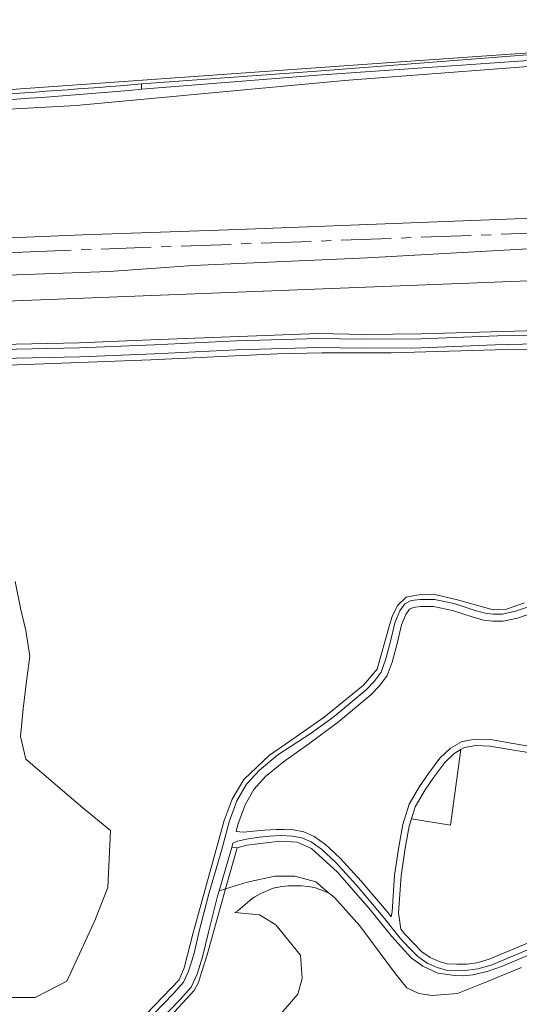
# Model space of a CAD drawing. Header units: metres. Extents: x 197700 to 204338, y 317132 to 325229.
# Tile 433 of 656: x 201550 to 201650, y 318709 to 318906. Entities that reach past the tile are written whole.
import ezdxf

# ---------------------------------------------------------------- set-up
doc = ezdxf.new("R2010")
doc.units = ezdxf.units.M
doc.linetypes.add('AM-AS', pattern=[16, 10, -2, 2, -2])
for name, color, linetype, lineweight in [('B-WE-AM-AS_SPOOR-G', 10, 'AM-AS', 18), ('B-WE-GR-BEPLANTING_CULTUUR_BOSPLANTSOEN-GV', 90, 'Continuous', 18), ('B-WE-GR-BOS_LOOF-GV', 40, 'Continuous', 13), ('B-WE-GR-GRAS-GV', 60, 'Continuous', 13), ('B-WE-IE-TERREINAFSCHEIDING_KUNSTMATIG_HEKWERK-G', 20, 'IE-TERREINAFSCHEIDING-KUNSTMATIG', 18), ('B-WE-OG-TERREIN_CULTUURSCHEIDING-GV', 7, 'Continuous', 18), ('B-WE-OG-WATER-GV', 130, 'Continuous', 18), ('B-WE-OG-WATER_SLOOT-GV', 120, 'Continuous', 18), ('B-WE-VH-ONVERHARD-GV', 252, 'Continuous', 18), ('B-WE-VH-VERHARDING_HALFVERHARDING-GV', 252, 'Continuous', 18)]:
    doc.layers.add(name, color=color, linetype=linetype, lineweight=lineweight)
doc.linetypes.add('IE-TERREINAFSCHEIDING-KUNSTMATIG', pattern='A,4,[82,NLCS.SHX,S=0.75,R=90,X=0,Y=0],4,-2', length=10)

msp = doc.modelspace()

# ---------------------------------------------------------------- linework, layer by layer
at = {"layer": 'B-WE-AM-AS_SPOOR-G'}
msp.add_lwpolyline([(201794.099, 318868.901), (201656.641, 318863.65), (201555.842, 318859.896), (201486.014, 318857.154), (201425.286, 318854.908), (201409.791, 318854.315), (201377.121, 318853.064)], dxfattribs=at)
at = {"layer": 'B-WE-GR-BEPLANTING_CULTUUR_BOSPLANTSOEN-GV'}
for points in [[(201710.357, 318856.209), (201499.728, 318848.053), (201487.21, 318847.676), (201413.706, 318847.692), (201411.1, 318847.693), (201413.484, 318847), (201420.003, 318845.103), (201426.96, 318842.322), (201428.514, 318841.919), (201449.566, 318839.936), (201460.037, 318839.402), (201487.901, 318839.616), (201501.197, 318839.536), (201512.398, 318839.712), (201522.13, 318840.027), (201534.887, 318840.779), (201540.18, 318841.112), (201562.29, 318841.599), (201576.646, 318842.197), (201610.086, 318843.417), (201619.345, 318843.25), (201630.648, 318843.412), (201700.635, 318845.365)], [(201658.327, 318840.302), (201645.514, 318840.196), (201624.648, 318839.561), (201610.8, 318839.602), (201601.941, 318839.388), (201576.635, 318838.192), (201539.212, 318836.757), (201518.391, 318836.005), (201505.285, 318835.735), (201483.802, 318835.6), (201460.293, 318835.6), (201455.545, 318835.753), (201441.358, 318836.74)], [(201549.534, 318793.846), (201550.592, 318788.555), (201551.651, 318784.057), (201552.433, 318778.964), (201551.772, 318773.937), (201551.121, 318768.446), (201550.592, 318762.89), (201551.651, 318758.392), (201563.028, 318748.603), (201568.584, 318744.105), (201568.055, 318732.727), (201565.409, 318726.113), (201562.763, 318720.292), (201559.842, 318714.008), (201553.492, 318710.701), (201548.597, 318710.701)], [(201570.827, 318702.361), (201582.286, 318714.287), (201583.285, 318716.647), (201585.118, 318723.637), (201591.307, 318746.119), (201592.888, 318750.355), (201595.22, 318754.303), (201600.351, 318759.177), (201603.726, 318761.51), (201611.305, 318766.753), (201619.142, 318773.123), (201621.841, 318776.379), (201624.36, 318785.134), (201624.849, 318786.85), (201625.916, 318789.087), (201627.643, 318790.764), (201630.133, 318791.221), (201633.03, 318791.323), (201637.654, 318790.307), (201645.042, 318788.194), (201647.73, 318788.359), (201651.3, 318789.616)], [(201650.727, 318716.737), (201642.24, 318713.232), (201637.898, 318711.501), (201632.85, 318711.117), (201630.188, 318711.533), (201627.793, 318712.676), (201625.509, 318715.465), (201622.061, 318720.106), (201618.434, 318725.056), (201613.322, 318730.698), (201612.171, 318731.672), (201609.523, 318732.612), (201608.551, 318732.861), (201608.03, 318732.923), (201606.735, 318733.056), (201606.131, 318733.058), (201604.124, 318733.029), (201602.782, 318732.888), (201601.073, 318732.565), (201598.605, 318731.495), (201597.401, 318730.863), (201596.907, 318730.51), (201593.99, 318728.036), (201593.45, 318727.715), (201598.335, 318727.263), (201601.596, 318725.25), (201606.534, 318719.171), (201606.869, 318714.536), (201606.036, 318711.367), (201601.781, 318706.455)]]:
    msp.add_lwpolyline(points, dxfattribs=at)
at = {"layer": 'B-WE-GR-BOS_LOOF-GV'}
for points in [[(201678.284, 318898.814), (201615.344, 318894.002), (201561.715, 318889.054), (201522.75, 318886.898), (201415.818, 318876.148), (201414.848, 318876.217)], [(201389.368, 318857.093), (201401.324, 318857.45), (201405.667, 318857.437), (201410.327, 318857.41), (201410.393, 318857.412), (201461.365, 318859.329), (201535.419, 318862.066), (201563.029, 318863.153), (201594.077, 318864.227), (201746.267, 318870.133)], [(201661.601, 318860.92), (201619.845, 318858.544), (201585.106, 318857.016), (201568.303, 318855.855), (201544.212, 318854.99), (201509.389, 318853.143), (201482.274, 318852.326), (201470.122, 318853.171), (201465.414, 318853.498), (201433.267, 318852.283), (201414.957, 318851.591), (201414.789, 318851.068), (201413.706, 318847.692), (201487.21, 318847.676), (201499.728, 318848.053), (201710.357, 318856.209)], [(201664.134, 318724.284), (201646.907, 318716.972), (201643.841, 318715.915), (201641.008, 318715.27), (201639.119, 318715.083), (201637.417, 318715.121), (201633.975, 318715.572), (201630.989, 318717.012), (201628.681, 318718.674), (201624.779, 318722.891), (201620.301, 318728.498), (201613.948, 318735.798), (201608.768, 318740.489), (201605.856, 318741.775), (201602.415, 318742.002), (201595.805, 318741.164), (201593.859, 318740.643), (201591.558, 318732.436), (201587.86, 318719.248), (201586.787, 318715.701), (201586.185, 318713.707), (201585.3, 318712.13), (201578.997, 318705.268)], [(201601.781, 318706.455), (201606.036, 318711.367), (201606.869, 318714.536), (201606.534, 318719.171), (201601.596, 318725.25), (201598.335, 318727.263), (201593.45, 318727.715), (201593.99, 318728.036), (201596.907, 318730.51), (201597.401, 318730.863), (201598.605, 318731.495), (201601.073, 318732.565), (201602.782, 318732.888), (201604.124, 318733.029), (201606.131, 318733.058), (201606.735, 318733.056), (201608.03, 318732.923), (201608.551, 318732.861), (201609.523, 318732.612), (201612.171, 318731.672), (201613.322, 318730.698), (201618.434, 318725.056), (201622.061, 318720.106), (201625.509, 318715.465), (201627.793, 318712.676), (201630.188, 318711.533), (201632.85, 318711.117), (201637.898, 318711.501), (201642.24, 318713.232), (201650.727, 318716.737)]]:
    msp.add_lwpolyline(points, dxfattribs=at)
msp.add_lwpolyline([(201638.607, 318760.265), (201637.286, 318759.499), (201635.363, 318757.67), (201633.214, 318754.741), (201631.434, 318752.226), (201629.483, 318748.85), (201628.743, 318746.454), (201636.514, 318745.201)], close=True, dxfattribs=at)
at = {"layer": 'B-WE-GR-GRAS-GV'}
for points in [[(201413.908, 318879.215), (201414.704, 318879.574), (201448.886, 318884.23), (201530.438, 318891.247), (201541.429, 318891.887), (201547.86, 318892.162), (201616.115, 318897.019), (201677.11, 318901.26)], [(201654.484, 318788.161), (201649.907, 318786.58), (201647.034, 318785.925), (201644.973, 318785.978), (201643.212, 318786.162), (201641.065, 318786.771), (201636.914, 318788.094), (201633.15, 318788.904), (201630.537, 318788.887), (201629.086, 318788.692), (201628.331, 318788.332), (201627.613, 318787.304), (201626.744, 318785.216), (201625.879, 318781.514), (201624.891, 318777.771), (201623.889, 318775.116), (201622.349, 318772.995), (201620.609, 318771.21), (201614.132, 318765.81), (201608.202, 318761.439), (201603.165, 318757.806), (201599.563, 318754.868), (201597.235, 318752.324), (201595.466, 318749.252), (201594.033, 318745.271), (201593.666, 318743.916), (201595.135, 318743.766), (201597.177, 318743.98), (201599.318, 318744.171), (201601.664, 318744.289), (201603.274, 318744.289), (201605.142, 318744.236), (201607.201, 318743.815), (201609.285, 318742.933), (201611.52, 318741.332), (201614.486, 318738.568), (201618.667, 318733.978), (201624.063, 318727.647), (201624.683, 318726.856), (201624.846, 318727.828), (201625.351, 318735.201), (201626.181, 318740.818), (201627.028, 318745.301), (201628.284, 318749.373), (201630.338, 318752.929), (201632.159, 318755.501), (201634.384, 318758.533), (201636.502, 318760.547), (201638.862, 318761.915), (201641.484, 318762.389), (201644.534, 318762.291), (201648.626, 318761.56), (201652.164, 318760.99)], [(201652.063, 318759.689), (201648.408, 318760.278), (201644.398, 318760.995), (201641.579, 318761.085), (201639.317, 318760.676), (201638.607, 318760.265), (201636.514, 318745.201), (201628.743, 318746.454), (201628.291, 318744.988), (201627.463, 318740.602), (201626.644, 318735.061), (201626.136, 318727.625), (201626.611, 318724.394), (201627.403, 318723.382), (201629.163, 318721.52), (201630.781, 318719.871), (201632.491, 318718.701), (201634.268, 318717.897), (201635.883, 318717.439), (201637.805, 318717.362), (201639.869, 318717.407), (201641.756, 318717.66), (201644.252, 318718.375), (201659.22, 318724.67)]]:
    msp.add_lwpolyline(points, dxfattribs=at)
at = {"layer": 'B-WE-IE-TERREINAFSCHEIDING_KUNSTMATIG_HEKWERK-G'}
for points in [[(201591.558, 318732.436), (201595.873, 318733.787), (201601.414, 318735.009), (201605.408, 318734.958), (201609.641, 318733.814), (201612.171, 318731.672)], [(201590.293, 318732.04), (201591.558, 318732.436)]]:
    msp.add_lwpolyline(points, dxfattribs=at)
at = {"layer": 'B-WE-OG-TERREIN_CULTUURSCHEIDING-GV'}
for points in [[(201700.635, 318845.365), (201630.648, 318843.412), (201619.345, 318843.25), (201610.086, 318843.417), (201576.646, 318842.197), (201562.29, 318841.599), (201540.18, 318841.112)], [(201540.202, 318840.112), (201562.362, 318840.602), (201577.27, 318841.159), (201593.657, 318841.956), (201610.119, 318842.418), (201618.672, 318842.31), (201630.631, 318842.412), (201645.884, 318842.955), (201673.297, 318843.54)], [(201539.212, 318836.757), (201576.635, 318838.192), (201601.941, 318839.388), (201610.8, 318839.602), (201624.648, 318839.561), (201645.514, 318840.196), (201658.327, 318840.302)], [(201659.196, 318841.489), (201645.468, 318841.195), (201630.646, 318840.612), (201618.669, 318840.51), (201610.133, 318840.617), (201593.726, 318840.158), (201577.348, 318839.361), (201562.416, 318838.803), (201540.285, 318838.313)], [(201548.597, 318710.701), (201553.492, 318710.701), (201559.842, 318714.008), (201562.763, 318720.292), (201565.409, 318726.113), (201568.055, 318732.727), (201568.584, 318744.105), (201563.028, 318748.603), (201551.651, 318758.392), (201550.592, 318762.89), (201551.121, 318768.446), (201551.772, 318773.937), (201552.433, 318778.964), (201551.651, 318784.057), (201550.592, 318788.555), (201549.534, 318793.846)], [(201651.3, 318789.616), (201647.73, 318788.359), (201645.042, 318788.194), (201637.654, 318790.307), (201633.03, 318791.323), (201630.133, 318791.221), (201627.643, 318790.764), (201625.916, 318789.087), (201624.849, 318786.85), (201624.36, 318785.134), (201621.841, 318776.379), (201619.142, 318773.123), (201611.305, 318766.753), (201603.726, 318761.51), (201600.351, 318759.177), (201595.22, 318754.303), (201592.888, 318750.355), (201591.307, 318746.119), (201585.118, 318723.637), (201583.285, 318716.647), (201582.286, 318714.287), (201570.827, 318702.361)], [(201577.154, 318707.392), (201581.152, 318711.522), (201583.146, 318713.777), (201584.19, 318716.01), (201585.2, 318719.318), (201586.386, 318724.247), (201588.25, 318731.46), (201590.833, 318740.339), (201592.315, 318745.812), (201593.827, 318750.011), (201595.773, 318753.393), (201598.323, 318756.18), (201602.028, 318759.201), (201608.685, 318763.534), (201613.268, 318766.912), (201619.657, 318772.239), (201621.276, 318773.899), (201622.646, 318775.786), (201623.556, 318778.198), (201624.52, 318781.852), (201625.407, 318785.647), (201626.378, 318787.982), (201627.396, 318789.437), (201628.682, 318790.05), (201630.439, 318790.286), (201633.295, 318790.305), (201637.274, 318789.448), (201641.469, 318788.112), (201643.478, 318787.542), (201645.064, 318787.376), (201646.894, 318787.329), (201649.522, 318787.928), (201654.057, 318789.495)], [(201659.692, 318723.513), (201644.668, 318717.194), (201642.013, 318716.433), (201639.965, 318716.159), (201637.794, 318716.111), (201635.685, 318716.196), (201633.837, 318716.72), (201631.875, 318717.607), (201629.974, 318718.908), (201628.263, 318720.653), (201626.455, 318722.566), (201623.095, 318726.856), (201617.729, 318733.151), (201613.596, 318737.688), (201610.727, 318740.362), (201608.67, 318741.836), (201606.829, 318742.615), (201604.972, 318742.995), (201602.608, 318743.079), (201600.386, 318742.951), (201598.298, 318742.749), (201595.736, 318742.389), (201593.955, 318741.966), (201593.04, 318741.602), (201592.803, 318740.727), (201593.859, 318740.643), (201595.805, 318741.164), (201602.415, 318742.002), (201605.856, 318741.775), (201608.768, 318740.489), (201613.948, 318735.798), (201620.301, 318728.498), (201624.779, 318722.891), (201628.681, 318718.674), (201630.989, 318717.012), (201633.975, 318715.572), (201637.417, 318715.121), (201639.119, 318715.083), (201641.008, 318715.27), (201643.841, 318715.915), (201646.907, 318716.972), (201664.134, 318724.284)], [(201578.997, 318705.268), (201585.3, 318712.13), (201586.185, 318713.707), (201586.787, 318715.701), (201587.86, 318719.248), (201591.558, 318732.436), (201593.859, 318740.643), (201592.803, 318740.727), (201592.566, 318739.852), (201590.293, 318732.04), (201589.986, 318730.983), (201588.133, 318723.811), (201586.937, 318718.844), (201585.874, 318715.363), (201584.666, 318712.779), (201582.473, 318710.299), (201578.44, 318706.133)]]:
    msp.add_lwpolyline(points, dxfattribs=at)
at = {"layer": 'B-WE-OG-WATER-GV'}
msp.add_lwpolyline([(201574.77, 318893.322), (201574.764, 318892.281), (201609.947, 318895.075), (201676.996, 318899.772), (201708.699, 318902.452), (201747.651, 318904.658), (201756.811, 318905.101), (201756.782, 318906.175), (201756.761, 318906.171), (201747.773, 318906.028), (201708.446, 318903.649), (201676.762, 318901.073), (201609.812, 318895.896)], close=True, dxfattribs=at)
for points in [[(201534.865, 318889.458, 0.0111951), (201574.764, 318892.281)], [(201574.77, 318893.322, -0.005155), (201540.886, 318890.883)]]:
    msp.add_lwpolyline(points, format="xyb", dxfattribs=at)
msp.add_lwpolyline([(201574.764, 318892.281), (201574.77, 318893.322)], dxfattribs=at)
at = {"layer": 'B-WE-OG-WATER_SLOOT-GV'}
for points in [[(201574.77, 318893.322), (201609.812, 318895.896), (201676.762, 318901.073), (201708.446, 318903.649), (201747.773, 318906.028), (201756.761, 318906.171), (201756.782, 318906.175), (201756.811, 318905.101), (201747.651, 318904.658), (201708.699, 318902.452), (201676.996, 318899.772), (201609.947, 318895.075), (201574.764, 318892.281)], [(201692.003, 318902.734), (201677.11, 318901.26), (201616.115, 318897.019), (201547.86, 318892.162), (201541.429, 318891.887), (201530.438, 318891.247), (201448.886, 318884.23), (201414.704, 318879.574), (201413.908, 318879.215)], [(201414.848, 318876.217), (201415.818, 318876.148), (201522.75, 318886.898), (201561.715, 318889.054), (201615.344, 318894.002), (201678.284, 318898.814)]]:
    msp.add_lwpolyline(points, dxfattribs=at)
for points in [[(201574.764, 318892.281, -0.0111951), (201534.865, 318889.458)], [(201540.886, 318890.883, 0.005155), (201574.77, 318893.322)]]:
    msp.add_lwpolyline(points, format="xyb", dxfattribs=at)
at = {"layer": 'B-WE-VH-ONVERHARD-GV'}
for points in [[(201673.297, 318843.54), (201645.884, 318842.955), (201630.631, 318842.412), (201618.672, 318842.31), (201610.119, 318842.418), (201593.657, 318841.956), (201577.27, 318841.159), (201562.362, 318840.602), (201540.202, 318840.112)], [(201540.285, 318838.313), (201562.416, 318838.803), (201577.348, 318839.361), (201593.726, 318840.158), (201610.133, 318840.617), (201618.669, 318840.51), (201630.646, 318840.612), (201645.468, 318841.195), (201659.196, 318841.489)], [(201654.057, 318789.495), (201649.522, 318787.928), (201646.894, 318787.329), (201645.064, 318787.376), (201643.478, 318787.542), (201641.469, 318788.112), (201637.274, 318789.448), (201633.295, 318790.305), (201630.439, 318790.286), (201628.682, 318790.05), (201627.396, 318789.437), (201626.378, 318787.982), (201625.407, 318785.647), (201624.52, 318781.852), (201623.556, 318778.198), (201622.646, 318775.786), (201621.276, 318773.899), (201619.657, 318772.239), (201613.268, 318766.912), (201608.685, 318763.534), (201602.028, 318759.201), (201598.323, 318756.18), (201595.773, 318753.393), (201593.827, 318750.011), (201592.315, 318745.812), (201590.833, 318740.339), (201588.25, 318731.46), (201586.386, 318724.247), (201585.2, 318719.318), (201584.19, 318716.01), (201583.146, 318713.777), (201581.152, 318711.522), (201577.154, 318707.392)], [(201652.164, 318760.99), (201648.626, 318761.56), (201644.534, 318762.291), (201641.484, 318762.389), (201638.862, 318761.915), (201636.502, 318760.547), (201634.384, 318758.533), (201632.159, 318755.501), (201630.338, 318752.929), (201628.284, 318749.373), (201627.028, 318745.301), (201626.181, 318740.818), (201625.351, 318735.201), (201624.846, 318727.828), (201624.683, 318726.856), (201624.063, 318727.647), (201618.667, 318733.978), (201614.486, 318738.568), (201611.52, 318741.332), (201609.285, 318742.933), (201607.201, 318743.815), (201605.142, 318744.236), (201603.274, 318744.289), (201601.664, 318744.289), (201599.318, 318744.171), (201597.177, 318743.98), (201595.135, 318743.766), (201593.666, 318743.916), (201594.033, 318745.271), (201595.466, 318749.252), (201597.235, 318752.324), (201599.563, 318754.868), (201603.165, 318757.806), (201608.202, 318761.439), (201614.132, 318765.81), (201620.609, 318771.21), (201622.349, 318772.995), (201623.889, 318775.116), (201624.891, 318777.771), (201625.879, 318781.514), (201626.744, 318785.216), (201627.613, 318787.304), (201628.331, 318788.332), (201629.086, 318788.692), (201630.537, 318788.887), (201633.15, 318788.904), (201636.914, 318788.094), (201641.065, 318786.771), (201643.212, 318786.162), (201644.973, 318785.978), (201647.034, 318785.925), (201649.907, 318786.58), (201654.484, 318788.161)], [(201659.22, 318724.67), (201644.252, 318718.375), (201641.756, 318717.66), (201639.869, 318717.407), (201637.805, 318717.362), (201635.883, 318717.439), (201634.268, 318717.897), (201632.491, 318718.701), (201630.781, 318719.871), (201629.163, 318721.52), (201627.403, 318723.382), (201626.611, 318724.394), (201626.136, 318727.625), (201626.644, 318735.061), (201627.463, 318740.602), (201628.291, 318744.988), (201628.743, 318746.454), (201629.483, 318748.85), (201631.434, 318752.226), (201633.214, 318754.741), (201635.363, 318757.67), (201637.286, 318759.499), (201638.607, 318760.265), (201639.317, 318760.676), (201641.579, 318761.085), (201644.398, 318760.995), (201648.408, 318760.278), (201652.063, 318759.689)], [(201578.44, 318706.133), (201582.473, 318710.299), (201584.666, 318712.779), (201585.874, 318715.363), (201586.937, 318718.844), (201588.133, 318723.811), (201589.986, 318730.983), (201590.293, 318732.04), (201592.566, 318739.852), (201592.803, 318740.727), (201593.04, 318741.602), (201593.955, 318741.966), (201595.736, 318742.389), (201598.298, 318742.749), (201600.386, 318742.951), (201602.608, 318743.079), (201604.972, 318742.995), (201606.829, 318742.615), (201608.67, 318741.836), (201610.727, 318740.362), (201613.596, 318737.688), (201617.729, 318733.151), (201623.095, 318726.856), (201626.455, 318722.566), (201628.263, 318720.653), (201629.974, 318718.908), (201631.875, 318717.607), (201633.837, 318716.72), (201635.685, 318716.196), (201637.794, 318716.111), (201639.965, 318716.159), (201642.013, 318716.433), (201644.668, 318717.194), (201659.692, 318723.513)]]:
    msp.add_lwpolyline(points, dxfattribs=at)
at = {"layer": 'B-WE-VH-VERHARDING_HALFVERHARDING-GV'}
for points in [[(201746.267, 318870.133), (201594.077, 318864.227), (201563.029, 318863.153), (201535.419, 318862.066), (201461.365, 318859.329), (201410.393, 318857.412), (201410.327, 318857.41), (201405.667, 318857.437), (201401.324, 318857.45), (201389.368, 318857.093)], [(201381.96, 318850.79), (201414.957, 318851.591), (201433.267, 318852.283), (201465.414, 318853.498), (201470.122, 318853.171), (201482.274, 318852.326), (201509.389, 318853.143), (201544.212, 318854.99), (201568.303, 318855.855), (201585.106, 318857.016), (201619.845, 318858.544), (201661.601, 318860.92)]]:
    msp.add_lwpolyline(points, dxfattribs=at)

doc.saveas('drawing.dxf')
